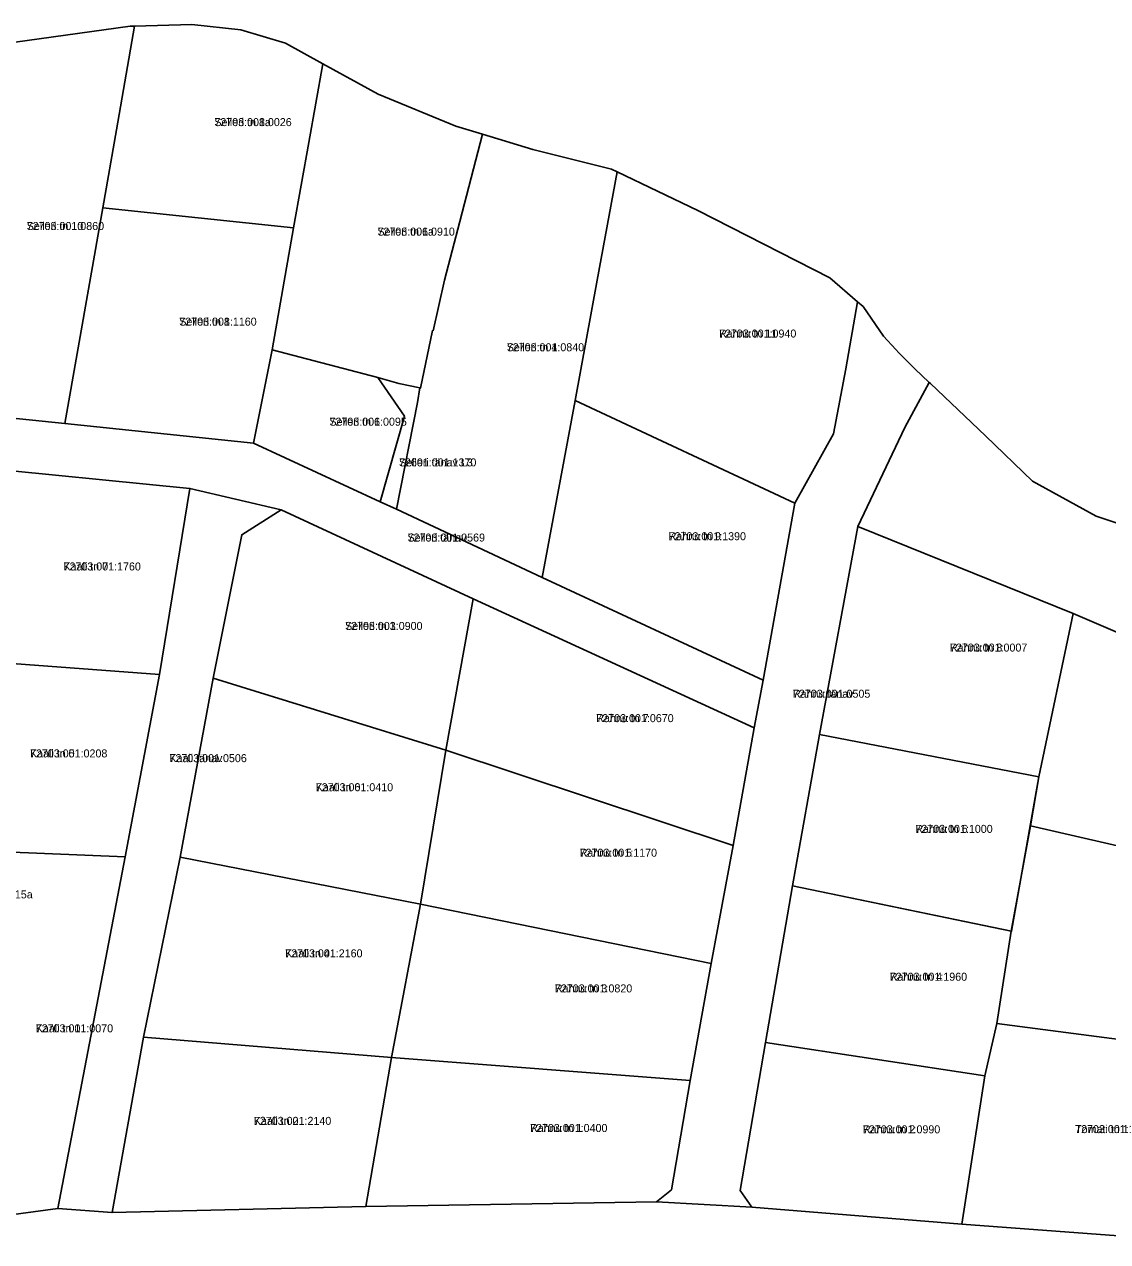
# Model space of a CAD drawing. Extents: x 504287 to 537970, y 6539941 to 6586214.
# Drawn here: x 535315.8 to 535518.8, y 6579413.8 to 6579642 of the extents above; entities that cross this region are included whole.
import ezdxf

# ---------------------------------------------------------------- set-up
doc = ezdxf.new("R2010")
doc.units = 0
for name, color, linetype in [('L_AADRESS', 7, 'Continuous'), ('PIIR', 7, 'Continuous'), ('TUNNUS', 7, 'Continuous')]:
    doc.layers.add(name, color=color, linetype=linetype)

msp = doc.modelspace()

# ---------------------------------------------------------------- linework, layer by layer
at = {"layer": 'PIIR'}
for points in [[(535305.47, 6579622.6), (535308.01, 6579638.16), (535311.4, 6579638.3), (535335.64, 6579641.64), (535336.49, 6579641.67), (535333.08, 6579622.24), (535330.51, 6579607.57), (535323.42, 6579567.15), (535296.04, 6579569.98)], [(535333.08, 6579622.24), (535336.49, 6579641.67), (535347.23, 6579641.99), (535356.37, 6579640.93), (535364.76, 6579638.48), (535371.75, 6579634.61), (535369.11, 6579619.84), (535366.29, 6579603.84), (535330.51, 6579607.57)], [(535369.11, 6579619.84), (535371.75, 6579634.61), (535382.1, 6579628.88), (535396.68, 6579622.9), (535401.7, 6579621.37), (535397.44, 6579605.01), (535394.58, 6579594.02), (535392.41, 6579584.55), (535392.28, 6579584.58), (535390.09, 6579573.78), (535389.96, 6579573.82), (535386.01, 6579574.66), (535382.09, 6579575.79), (535362.28, 6579580.98), (535366.29, 6579603.84)], [(535426.9, 6579614.32), (535423.17, 6579594.02), (535419.03, 6579571.48), (535412.86, 6579538.3), (535385.56, 6579551.08), (535389.48, 6579571.12), (535389.96, 6579573.82), (535390.09, 6579573.78), (535392.28, 6579584.58), (535392.41, 6579584.55), (535394.58, 6579594.02), (535397.44, 6579605.01), (535401.7, 6579621.37), (535411.09, 6579618.51), (535425.84, 6579614.82)], [(535423.17, 6579594.02), (535426.9, 6579614.32), (535442, 6579607.09), (535466.78, 6579594.44), (535471.96, 6579589.97), (535469.74, 6579577.38), (535467.43, 6579565.24), (535460.18, 6579552.22), (535419.03, 6579571.48)], [(535323.42, 6579567.15), (535330.51, 6579607.57), (535366.29, 6579603.84), (535362.28, 6579580.98), (535358.77, 6579563.48)], [(535469.74, 6579577.38), (535471.96, 6579589.97), (535473, 6579589.07), (535476.8, 6579583.5), (535479.11, 6579581), (535479.71, 6579580.4), (535482.7, 6579577.38), (535485.41, 6579574.85), (535480.84, 6579566.38), (535472, 6579547.87), (535464.8, 6579508.82), (535459.74, 6579480.5), (535454.69, 6579451.1), (535449.96, 6579423.37), (535452.16, 6579420.2), (535434.29, 6579421.25), (535437.11, 6579423.48), (535440.6, 6579443.95), (535444.52, 6579465.92), (535448.63, 6579488.01), (535452.59, 6579510.09), (535454.3, 6579519.05), (535460.18, 6579552.22), (535467.43, 6579565.24)], [(535201.33, 6579579.95), (535235.6, 6579576.13), (535267.17, 6579572.84), (535296.04, 6579569.98), (535323.42, 6579567.15), (535358.77, 6579563.48), (535382.52, 6579552.49), (535385.56, 6579551.08), (535412.86, 6579538.3), (535454.3, 6579519.05), (535452.59, 6579510.09), (535399.9, 6579534.3), (535363.94, 6579550.97), (535346.84, 6579554.97), (535305.22, 6579559.1), (535255.3, 6579564.45), (535245.37, 6579564.9), (535199.55, 6579569.81)], [(535387.09, 6579568.5), (535382.52, 6579552.49), (535358.77, 6579563.48), (535362.28, 6579580.98), (535382.09, 6579575.79)], [(535387.09, 6579568.5), (535382.09, 6579575.79), (535386.01, 6579574.66), (535389.96, 6579573.82), (535389.48, 6579571.12), (535385.56, 6579551.08), (535382.52, 6579552.49)], [(535419.03, 6579571.48), (535460.18, 6579552.22), (535454.3, 6579519.05), (535412.86, 6579538.3)], [(535305.22, 6579559.1), (535346.84, 6579554.97), (535341.16, 6579520.09), (535299.26, 6579523.21), (535300.34, 6579529.69)], [(535346.84, 6579554.97), (535363.94, 6579550.97), (535356.56, 6579546.3), (535351.24, 6579519.39), (535345.04, 6579485.84), (535338.17, 6579452.13), (535332.28, 6579419.2), (535322.08, 6579419.99), (535334.69, 6579485.9), (535341.16, 6579520.09)], [(535356.56, 6579546.3), (535363.94, 6579550.97), (535399.9, 6579534.3), (535394.79, 6579505.93), (535351.24, 6579519.39)], [(535472, 6579547.87), (535512.37, 6579531.54), (535505.9, 6579500.91), (535464.8, 6579508.82)], [(535452.59, 6579510.09), (535448.63, 6579488.01), (535394.79, 6579505.93), (535399.9, 6579534.3)], [(535548.46, 6579516.05), (535541.34, 6579483.22), (535504.34, 6579491.75), (535505.9, 6579500.91), (535512.37, 6579531.54)], [(535299.26, 6579523.21), (535341.16, 6579520.09), (535334.69, 6579485.9), (535312.04, 6579486.84), (535292.27, 6579487.66), (535294.69, 6579500.33)], [(535394.79, 6579505.93), (535390.06, 6579477.03), (535345.04, 6579485.84), (535351.24, 6579519.39)], [(535505.9, 6579500.91), (535500.81, 6579471.97), (535459.74, 6579480.5), (535464.8, 6579508.82)], [(535394.79, 6579505.93), (535448.63, 6579488.01), (535444.52, 6579465.92), (535390.06, 6579477.03)], [(535504.34, 6579491.75), (535541.34, 6579483.22), (535533.99, 6579449.95), (535498.04, 6579454.69), (535500.76, 6579471.98)], [(535322.08, 6579419.99), (535301.24, 6579417.17), (535310.61, 6579468.58), (535312.04, 6579486.84), (535334.69, 6579485.9)], [(535345.04, 6579485.84), (535390.06, 6579477.03), (535384.63, 6579448.31), (535338.17, 6579452.13)], [(535459.74, 6579480.5), (535500.76, 6579471.98), (535498.04, 6579454.69), (535495.82, 6579444.85), (535454.69, 6579451.1)], [(535444.52, 6579465.92), (535440.6, 6579443.95), (535384.63, 6579448.31), (535390.06, 6579477.03)], [(535498.04, 6579454.69), (535533.99, 6579449.95), (535526.76, 6579414.43), (535491.47, 6579417.04), (535495.82, 6579444.85)], [(535338.17, 6579452.13), (535384.63, 6579448.31), (535379.8, 6579420.32), (535332.28, 6579419.2)], [(535495.82, 6579444.85), (535491.47, 6579417.04), (535452.16, 6579420.2), (535449.96, 6579423.37), (535454.69, 6579451.1)], [(535440.6, 6579443.95), (535437.11, 6579423.48), (535434.29, 6579421.25), (535379.8, 6579420.32), (535384.63, 6579448.31)]]:
    msp.add_lwpolyline(points, close=True, dxfattribs=at)
for points in [[(535548.46, 6579516.05), (535512.37, 6579531.54), (535472, 6579547.87), (535480.84, 6579566.38), (535485.41, 6579574.85), (535485.6, 6579574.66), (535495.93, 6579564.82), (535504.72, 6579556.36), (535516.66, 6579549.77), (535528.73, 6579545.78)], [(534917.03, 6579443.08), (535002.07, 6579430.38), (535106, 6579416.82), (535155.6, 6579414.82), (535165.21, 6579414.43), (535219.1, 6579413.79), (535229.11, 6579413.76), (535278.53, 6579414.71), (535301.24, 6579417.17), (535322.08, 6579419.99), (535332.28, 6579419.2), (535379.8, 6579420.32), (535434.29, 6579421.25), (535452.16, 6579420.2), (535491.47, 6579417.04), (535526.76, 6579414.43)]]:
    msp.add_lwpolyline(points, dxfattribs=at)

# ---------------------------------------------------------------- texts
at = {"layer": 'L_AADRESS'}
for s, p in [('Selleri tn 8a', (535351.43, 6579622.91)), ('Selleri tn 10', (535316.27, 6579603.43)), ('Selleri tn 6a', (535381.99, 6579602.38)), ('Selleri tn 8', (535344.86, 6579585.5)), ('Rahnu tn 11', (535445.99, 6579583.27)), ('Selleri tn 4', (535406.23, 6579580.7)), ('Selleri tn 6', (535373, 6579566.74)), ('Selleri tänav L3', (535386.03, 6579559.11)), ('Rahnu tn 9', (535436.55, 6579545.27)), ('Selleri tänav', (535387.64, 6579545.02)), ('Kaali tn 7', (535323.16, 6579539.6)), ('Selleri tn 3', (535375.94, 6579528.45)), ('Rahnu tn 8', (535489.27, 6579524.39)), ('Rahnu tänav', (535459.85, 6579515.74)), ('Rahnu tn 7', (535423, 6579511.16)), ('Kaali tn 5', (535316.88, 6579504.55)), ('Kaali tänav', (535343.01, 6579503.66)), ('Kaali tn 6', (535370.43, 6579498.21)), ('Rahnu tn 6', (535482.78, 6579490.4)), ('Rahnu tn 5', (535419.88, 6579485.93)), ('Veskitammi tn 15a', (535300.89, 6579478.12)), ('Kaali tn 4', (535364.7, 6579467.07)), ('Rahnu tn 4', (535477.99, 6579462.68)), ('Rahnu tn 3', (535415.24, 6579460.49)), ('Kaali tn 1', (535317.96, 6579453.01)), ('Kaali tn 2', (535358.84, 6579435.66)), ('Rahnu tn 1', (535410.59, 6579434.32)), ('Rahnu tn 2', (535472.96, 6579434.07)), ('Tomati tn 1', (535512.73, 6579434.11))]:
    msp.add_text(s, height=1.5, dxfattribs=at).set_placement(p)
at = {"layer": 'TUNNUS'}
for s, p in [('72703:001:0026', (535351.43, 6579622.91)), ('72703:001:0860', (535316.27, 6579603.43)), ('72703:001:0910', (535381.99, 6579602.38)), ('72703:001:1160', (535344.86, 6579585.5)), ('72703:001:0940', (535445.99, 6579583.27)), ('72703:001:0840', (535406.23, 6579580.7)), ('72703:001:0095', (535373, 6579566.74)), ('72601:001:1370', (535386.03, 6579559.11)), ('72703:001:0569', (535387.64, 6579545.02)), ('72703:001:1390', (535436.55, 6579545.27)), ('72703:001:1760', (535323.16, 6579539.6)), ('72703:001:0900', (535375.94, 6579528.45)), ('72703:001:0007', (535489.27, 6579524.39)), ('72703:001:0505', (535459.85, 6579515.74)), ('72703:001:0670', (535423, 6579511.16)), ('72703:001:0208', (535316.88, 6579504.55)), ('72703:001:0506', (535343.01, 6579503.66)), ('72703:001:0410', (535370.43, 6579498.21)), ('72703:001:1000', (535482.78, 6579490.4)), ('72703:001:1170', (535419.88, 6579485.93)), ('72703:001:2160', (535364.7, 6579467.07)), ('72703:001:1960', (535477.99, 6579462.68)), ('72703:001:0820', (535415.24, 6579460.49)), ('72703:001:0070', (535317.96, 6579453.01)), ('72703:001:2140', (535358.84, 6579435.66)), ('72703:001:0400', (535410.59, 6579434.32)), ('72703:001:0990', (535472.96, 6579434.07)), ('72703:001:1700', (535512.73, 6579434.11))]:
    msp.add_text(s, height=1.5, dxfattribs=at).set_placement(p)

doc.saveas('drawing.dxf')
